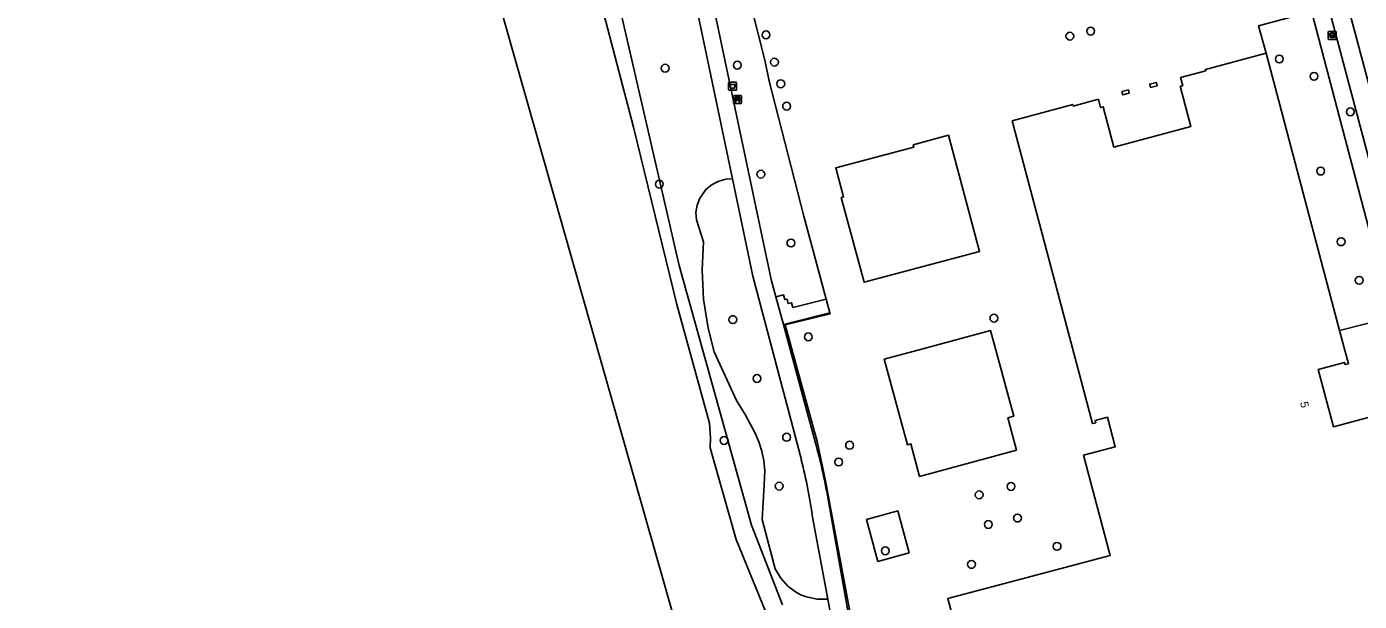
# Model space of a CAD drawing. Extents: x 159053 to 160042, y 380449 to 381423.
# Drawn here: x 159129.9 to 159296.4, y 380611.7 to 380683.5 of the extents above; entities that cross this region are included whole.
import ezdxf

# ---------------------------------------------------------------- set-up
doc = ezdxf.new("R2010")
doc.units = 0
for name, color, linetype in [('IMGEO_Afvalbak', 7, 'Continuous'), ('IMGEO_Bank', 7, 'Continuous'), ('IMGEO_Boom', 7, 'Continuous'), ('IMGEO_Erf', 7, 'Continuous'), ('IMGEO_Groenvoorziening', 7, 'Continuous'), ('IMGEO_Hek', 7, 'Continuous'), ('IMGEO_Oever', 7, 'Continuous'), ('IMGEO_Pand', 7, 'Continuous'), ('IMGEO_Pand_nummerreeks', 7, 'Continuous'), ('IMGEO_Rioolput', 7, 'Continuous'), ('IMGEO_Voetpad_halfverhard', 7, 'Continuous'), ('IMGEO_Voetpad_open', 7, 'Continuous'), ('IMGEO_Waterloop', 7, 'Continuous')]:
    doc.layers.add(name, color=color, linetype=linetype)

msp = doc.modelspace()

# ---------------------------------------------------------------- linework, layer by layer
at = {"layer": 'IMGEO_Afvalbak'}
for p, q in [((159217.56, 380675.62), (159217.56, 380676.42)), ((159217.56, 380676.42), (159217.56, 380675.62)), ((159217.66, 380676.52), (159218.45, 380676.52)), ((159218.45, 380676.52), (159217.66, 380676.52)), ((159218.55, 380676.42), (159218.55, 380675.62)), ((159218.55, 380675.62), (159218.55, 380676.42)), ((159218.45, 380675.52), (159217.66, 380675.52)), ((159217.66, 380675.52), (159218.45, 380675.52))]:
    msp.add_line(p, q, dxfattribs=at)
msp.add_lwpolyline([(159217.7, 380676.24), (159218.4, 380676.24), (159218.26, 380675.77), (159217.85, 380675.77), (159217.7, 380676.24)], dxfattribs=at)
for centre, start, end in [((159217.66, 380676.42), 90, 180), ((159217.66, 380676.42), 90, 180), ((159218.45, 380676.42), 0, 90), ((159218.45, 380676.42), 360, 90), ((159217.66, 380675.62), 180, 270), ((159217.66, 380675.62), 180, 270), ((159218.45, 380675.62), 270, 0), ((159218.45, 380675.62), 270, 0)]:
    msp.add_arc(centre, 0.1, start, end, dxfattribs=at)
at = {"layer": 'IMGEO_Bank'}
for p, q in [((159218.16, 380673.93), (159218.16, 380674.77)), ((159218.16, 380674.77), (159218.16, 380673.93)), ((159218.23, 380674.86), (159219.08, 380674.86)), ((159219.08, 380674.86), (159218.23, 380674.86)), ((159218.47, 380674.36), (159218.47, 380674.47)), ((159218.51, 380674.47), (159218.51, 380674.36)), ((159218.8, 380674.48), (159218.52, 380674.48)), ((159218.52, 380674.36), (159218.8, 380674.36)), ((159218.81, 380674.36), (159218.81, 380674.47)), ((159218.85, 380674.47), (159218.85, 380674.36)), ((159219.16, 380674.78), (159219.16, 380673.94)), ((159219.16, 380673.94), (159219.16, 380674.78)), ((159219.09, 380673.86), (159218.24, 380673.86)), ((159218.24, 380673.86), (159219.09, 380673.86)), ((159218.86, 380674.26), (159218.46, 380674.26))]:
    msp.add_line(p, q, dxfattribs=at)
for points in [[(159218.41, 380674.26), (159218.26, 380674.26), (159218.38, 380674.36), (159218.46, 380674.36)], [(159218.46, 380674.48), (159218.38, 380674.48), (159218.38, 380674.64), (159218.94, 380674.64), (159218.94, 380674.48), (159218.86, 380674.48)], [(159218.86, 380674.36), (159218.94, 380674.36), (159219.05, 380674.26), (159218.91, 380674.26)], [(159218.46, 380674.25), (159218.46, 380674.04), (159218.41, 380674.04), (159218.41, 380674.25)], [(159218.91, 380674.25), (159218.91, 380674.04), (159218.86, 380674.04), (159218.86, 380674.25)]]:
    msp.add_lwpolyline(points, dxfattribs=at)
for centre, radius, start, end in [((159218.24, 380674.78), 0.0779, 92.4484, 184.2845), ((159218.24, 380674.78), 0.0779, 92.4484, 184.2845), ((159218.46, 380674.47), 0.00671, 2.8957, 87.1043), ((159218.46, 380674.36), 0.00671, 272.8957, 357.1043), ((159218.52, 380674.47), 0.00671, 92.8957, 177.1043), ((159218.52, 380674.36), 0.00671, 182.8957, 267.1043), ((159218.8, 380674.47), 0.00671, 2.8957, 87.1043), ((159218.8, 380674.36), 0.00671, 272.8957, 357.1043), ((159218.86, 380674.47), 0.00671, 92.8957, 177.1043), ((159218.86, 380674.36), 0.00671, 182.8957, 267.1043), ((159219.08, 380674.78), 0.0779, 2.4484, 94.2845), ((159219.08, 380674.78), 0.0779, 2.4484, 94.2845), ((159218.24, 380673.94), 0.0779, 182.4484, 274.2845), ((159218.24, 380673.94), 0.0779, 182.4484, 274.2845), ((159218.41, 380674.25), 0.00671, 2.8957, 87.1043), ((159218.46, 380674.25), 0.00671, 92.8957, 177.1043), ((159218.86, 380674.25), 0.00671, 2.8957, 87.1043), ((159218.91, 380674.25), 0.00671, 92.8957, 177.1043), ((159219.08, 380673.94), 0.0779, 272.4484, 4.2845), ((159219.08, 380673.94), 0.0779, 272.4484, 4.2845)]:
    msp.add_arc(centre, radius, start, end, dxfattribs=at)
at = {"layer": 'IMGEO_Boom'}
for centre in [(159222.23, 380682.44), (159260.19, 380682.27), (159262.79, 380682.91), (159223.28, 380679.03), (159286.35, 380679.42), (159209.63, 380678.27), (159218.64, 380678.65), (159290.69, 380677.26), (159224.07, 380676.33), (159224.8, 380673.53), (159295.22, 380672.82), (159221.58, 380665.03), (159291.52, 380665.42), (159208.9, 380663.79), (159225.34, 380656.43), (159294.07, 380656.59), (159296.33, 380651.76), (159218.08, 380646.86), (159250.7, 380647.04), (159227.52, 380644.7), (159221.1, 380639.5), (159216.99, 380631.76), (159224.8, 380632.16), (159232.67, 380631.16), (159231.31, 380629.06), (159223.87, 380626.05), (159252.84, 380626.01), (159248.85, 380624.96), (159250, 380621.26), (159253.64, 380622.06), (159237.14, 380617.97), (159258.59, 380618.52), (159247.9, 380616.27)]:
    msp.add_circle(centre, 0.489, dxfattribs=at)
at = {"layer": 'IMGEO_Erf'}
for points in [[(159220.4, 380685.84), (159222.14, 380679.13), (159222.63, 380676.66), (159226.97, 380659.8), (159229.75, 380649.42), (159230.2, 380647.72), (159230.24, 380647.58), (159224.61, 380646.19), (159228.61, 380631.62), (159229.66, 380626.7), (159238.42, 380579.76)], [(159249.18, 380596.15), (159244.94, 380612), (159265.23, 380617.39), (159261.91, 380629.92), (159265.85, 380630.97), (159264.88, 380634.66), (159263.34, 380634.25), (159263.41, 380633.97), (159263.01, 380633.86), (159252.98, 380671.71), (159260.56, 380673.73), (159260.6, 380673.55), (159263.75, 380674.39), (159264.03, 380673.36), (159264.35, 380673.45), (159265.68, 380668.42), (159275.31, 380670.98), (159273.97, 380676.01), (159274.29, 380676.09), (159274.02, 380677.12), (159277.17, 380677.95), (159277.12, 380678.13), (159284.7, 380680.14), (159283.77, 380683.58)]]:
    msp.add_lwpolyline(points, dxfattribs=at)
for points in [[(159270.17, 380676.28), (159271, 380676.49), (159271.1, 380676.09), (159270.27, 380675.88)], [(159266.79, 380674.95), (159266.68, 380675.35), (159267.51, 380675.57), (159267.61, 380675.16)], [(159234.47, 380651.54), (159231.62, 380662.1), (159231.91, 380662.18), (159230.94, 380665.82), (159240.7, 380668.42), (159240.62, 380668.71), (159245.03, 380669.89), (159248.9, 380655.39)], [(159241.42, 380627.27), (159240.32, 380631.32), (159239.89, 380631.2), (159237, 380641.91), (159241.83, 380643.21), (159250.28, 380645.49), (159253.17, 380634.78), (159252.45, 380634.59), (159253.54, 380630.54)], [(159236.21, 380616.64), (159234.79, 380621.9), (159238.71, 380622.96), (159240.12, 380617.7)]]:
    msp.add_lwpolyline(points, close=True, dxfattribs=at)
at = {"layer": 'IMGEO_Groenvoorziening'}
for points in [[(159220.4, 380685.84), (159216.54, 380700.75), (159213.69, 380697.64), (159215.67, 380686.04), (159222.89, 380651.85), (159223.47, 380649.71), (159224.4, 380649.95), (159224.56, 380649.37), (159224.85, 380649.42), (159225, 380648.86), (159225.41, 380648.97), (159225.58, 380648.37), (159229.75, 380649.42), (159226.97, 380659.8), (159222.63, 380676.66), (159222.14, 380679.13)], [(159302.47, 380687.14), (159302.37, 380687.5), (159295.04, 380685.59), (159304.96, 380648.52), (159306.47, 380648.91), (159306.69, 380648.1), (159311.54, 380649.35), (159311.31, 380650.14), (159312.35, 380650.41), (159306.33, 380673)], [(159290.56, 380684.76), (159292.66, 380685.3), (159292.46, 380685.91), (159283.77, 380683.58), (159284.7, 380680.14), (159293.89, 380645.49), (159300.46, 380647.17)], [(159292.74, 380684.99), (159292.66, 380685.3), (159290.56, 380684.76), (159300.46, 380647.17), (159302.62, 380647.83)]]:
    msp.add_lwpolyline(points, close=True, dxfattribs=at)
for points in [[(159202.44, 380692.52), (159211.37, 380653.61), (159220.43, 380621.16), (159224.29, 380611.23)], [(159232.35, 380598.94), (159229.94, 380611.92), (159228.61, 380611.92), (159227.29, 380612.2), (159226.65, 380612.44), (159226.05, 380612.75), (159224.96, 380613.54), (159224.06, 380614.55), (159223.38, 380615.71), (159221.73, 380621.86), (159221.99, 380626.21), (159222.06, 380628.01), (159221.95, 380629.22), (159221.71, 380630.41), (159221.35, 380631.57), (159220.87, 380632.68), (159219.61, 380634.99), (159218.54, 380636.74), (159215.77, 380642.85), (159215, 380645.81), (159214.43, 380649.42), (159214.24, 380653.07), (159214.4, 380656.56), (159213.53, 380659.32), (159213.48, 380660.25), (159213.62, 380661.17), (159213.96, 380662.04), (159214.77, 380663.16), (159215.49, 380663.75), (159216.32, 380664.17), (159217.22, 380664.41), (159218.04, 380664.46), (159213.55, 380685.89)], [(159226.65, 380629.33), (159220.58, 380652.29), (159218.04, 380664.46), (159217.22, 380664.41), (159216.32, 380664.17), (159215.49, 380663.75), (159214.77, 380663.16), (159213.96, 380662.04), (159213.62, 380661.17), (159213.48, 380660.25), (159213.53, 380659.32), (159214.4, 380656.56), (159214.24, 380653.07), (159214.43, 380649.42), (159215, 380645.81), (159215.77, 380642.85), (159218.54, 380636.74), (159219.61, 380634.99), (159220.87, 380632.68), (159221.35, 380631.57), (159221.71, 380630.41), (159221.95, 380629.22), (159222.06, 380628.01), (159221.99, 380626.21), (159221.73, 380621.86), (159223.38, 380615.71), (159224.06, 380614.55), (159224.96, 380613.54), (159226.05, 380612.75), (159226.65, 380612.44), (159227.29, 380612.2), (159228.61, 380611.92), (159229.94, 380611.92), (159228.09, 380621.96)], [(159290.52, 380504.93), (159325.62, 380510.61), (159336.63, 380520.2), (159278.69, 380504.8), (159266.38, 380511.92), (159255.68, 380551.38), (159245.58, 380548.61), (159243.94, 380554.02), (159238.42, 380579.76), (159229.66, 380626.7), (159228.61, 380631.62), (159224.61, 380646.19), (159230.24, 380647.58), (159230.2, 380647.72), (159224.41, 380646.24), (159228.36, 380631.6)], [(159230.06, 380623.92), (159234.17, 380600.81), (159236.56, 380588.25), (159238.94, 380575.97), (159243.8, 380553.95), (159245.34, 380548.54), (159257.08, 380507.37)]]:
    msp.add_lwpolyline(points, dxfattribs=at)
for centre, radius, start, end in [((159162.63, 380613), 68.31, 9.1976, 15.7952), ((159157.26, 380611.96), 71.52, 8.0372, 14.0593)]:
    msp.add_arc(centre, radius, start, end, dxfattribs=at)
at = {"layer": 'IMGEO_Hek'}
for points in [[(159222.14, 380679.13), (159220.4, 380685.84)], [(159283.77, 380683.58), (159284.7, 380680.14)], [(159229.75, 380649.42), (159226.97, 380659.8), (159222.63, 380676.66), (159222.14, 380679.13)], [(159230.2, 380647.72), (159229.75, 380649.42)], [(159245.58, 380548.61), (159243.94, 380554.02), (159238.42, 380579.76), (159229.66, 380626.7), (159228.61, 380631.62), (159224.61, 380646.19), (159230.24, 380647.58), (159230.2, 380647.72)]]:
    msp.add_lwpolyline(points, dxfattribs=at)
at = {"layer": 'IMGEO_Oever'}
msp.add_lwpolyline([(159224.29, 380611.23), (159220.43, 380621.16), (159211.37, 380653.61), (159202.44, 380692.52), (159202.23, 380693.43), (159201.18, 380698.34), (159199.71, 380704.64), (159196.52, 380716.01), (159196.16, 380716.03), (159196.14, 380715.63), (159193.97, 380715.78), (159199.27, 380695.45), (159205.69, 380670.89), (159211.09, 380648.75), (159215.17, 380633.92), (159215.29, 380632.07), (159215.26, 380630.84), (159218.48, 380619.4), (159226.76, 380599.19)], dxfattribs=at)
at = {"layer": 'IMGEO_Pand'}
msp.add_lwpolyline([(159300.72, 380635.49), (159293.12, 380633.47), (159291.22, 380640.64), (159294.51, 380641.51), (159294.58, 380641.23), (159294.99, 380641.34), (159293.89, 380645.49), (159284.7, 380680.14), (159277.12, 380678.13), (159277.17, 380677.95), (159274.02, 380677.12), (159274.29, 380676.09), (159273.97, 380676.01), (159275.31, 380670.98), (159265.68, 380668.42), (159264.35, 380673.45), (159264.03, 380673.36), (159263.75, 380674.39), (159260.6, 380673.55), (159260.56, 380673.73), (159252.98, 380671.71), (159263.01, 380633.86), (159263.41, 380633.97), (159263.34, 380634.25), (159264.88, 380634.66), (159265.85, 380630.97), (159261.91, 380629.92), (159265.23, 380617.39), (159244.94, 380612), (159249.18, 380596.15)], dxfattribs=at)
for points in [[(159271, 380676.49), (159270.17, 380676.28), (159270.27, 380675.88), (159271.1, 380676.09)], [(159267.51, 380675.57), (159266.68, 380675.35), (159266.79, 380674.95), (159267.61, 380675.16)], [(159245.03, 380669.89), (159240.62, 380668.71), (159240.7, 380668.42), (159230.94, 380665.82), (159231.91, 380662.18), (159231.62, 380662.1), (159234.47, 380651.54), (159248.9, 380655.39)], [(159250.28, 380645.49), (159241.83, 380643.21), (159237, 380641.91), (159239.89, 380631.2), (159240.32, 380631.32), (159241.42, 380627.27), (159253.54, 380630.54), (159252.45, 380634.59), (159253.17, 380634.78)], [(159234.79, 380621.9), (159236.21, 380616.64), (159240.12, 380617.7), (159238.71, 380622.96)]]:
    msp.add_lwpolyline(points, close=True, dxfattribs=at)
at = {"layer": 'IMGEO_Rioolput'}
for p, q in [((159292.46, 380681.94), (159292.46, 380682.79)), ((159292.53, 380682.87), (159293.38, 380682.87)), ((159293.46, 380682.79), (159293.46, 380681.94)), ((159293.38, 380681.87), (159292.53, 380681.87)), ((159292.71, 380682.36), (159292.71, 380682.37)), ((159293.15, 380682.32), (159292.75, 380682.32)), ((159292.76, 380682.41), (159293.16, 380682.41)), ((159292.94, 380682.65), (159292.97, 380682.65)), ((159292.97, 380682.09), (159292.94, 380682.09)), ((159293.2, 380682.37), (159293.2, 380682.36))]:
    msp.add_line(p, q, dxfattribs=at)
for points in [[(159292.46, 380681.94), (159292.46, 380682.79)], [(159292.53, 380682.87), (159293.38, 380682.87)], [(159293.46, 380682.79), (159293.46, 380681.94)], [(159293.38, 380681.87), (159292.53, 380681.87)]]:
    msp.add_lwpolyline(points, dxfattribs=at)
for centre, radius, start, end in [((159292.53, 380682.79), 0.0765, 91.552, 178.448), ((159292.53, 380682.79), 0.0765, 91.552, 178.448), ((159293.38, 380682.79), 0.0765, 1.552, 88.448), ((159293.38, 380682.79), 0.0765, 1.552, 88.448), ((159292.53, 380681.94), 0.0765, 181.552, 268.448), ((159292.53, 380681.94), 0.0765, 181.552, 268.448), ((159292.76, 380682.37), 0.0403, 85.8775, 175.7526), ((159292.75, 380682.36), 0.0366, 178.938, 274.7102), ((159293.16, 380682.37), 0.043, 264.8664, 352.4533), ((159293.16, 380682.37), 0.0386, 1.7309, 96.639), ((159293.38, 380681.94), 0.0765, 271.552, 358.448), ((159293.38, 380681.94), 0.0765, 271.552, 358.448)]:
    msp.add_arc(centre, radius, start, end, dxfattribs=at)
for centre, major_axis, ratio, start_param, end_param in [((159292.94, 380682.37), (-0.387, 0.002), 0.722429, 4.712389, 7.853982), ((159292.97, 380682.37), (-0.39, 0.002), 0.717154, 1.570796, 4.712389)]:
    msp.add_ellipse(centre, major_axis=major_axis, ratio=ratio, start_param=start_param, end_param=end_param, dxfattribs=at)
at = {"layer": 'IMGEO_Voetpad_halfverhard'}
for points in [[(159228.36, 380631.6), (159224.41, 380646.24), (159223.47, 380649.71), (159222.89, 380651.85), (159215.67, 380686.04), (159213.69, 380697.64), (159212.61, 380703.97), (159212.55, 380705.32), (159212.2, 380713), (159213.82, 380716.77), (159207.93, 380716.31), (159209.68, 380713.47), (159210.14, 380712.73), (159210.56, 380703.74), (159213.55, 380685.89), (159218.04, 380664.46), (159220.58, 380652.29), (159226.65, 380629.33)], [(159228.09, 380621.96), (159229.94, 380611.92), (159232.35, 380598.94), (159234.68, 380586.46), (159237.02, 380574.13), (159241.2, 380554.83), (159241.23, 380554.68), (159244.15, 380544.57), (159250.51, 380522.54), (159254.92, 380507.26), (159257.08, 380507.37), (159245.34, 380548.54), (159243.8, 380553.95), (159238.94, 380575.97), (159236.56, 380588.25), (159234.17, 380600.81), (159230.06, 380623.92)]]:
    msp.add_lwpolyline(points, dxfattribs=at)
for centre, radius, start, end in [((159162.63, 380613), 68.31, 9.1976, 15.7952), ((159157.26, 380611.96), 71.52, 8.0372, 14.0593)]:
    msp.add_arc(centre, radius, start, end, dxfattribs=at)
at = {"layer": 'IMGEO_Voetpad_open'}
for points in [[(159295.04, 380685.59), (159292.74, 380684.99), (159302.62, 380647.83), (159304.96, 380648.52)], [(159230.2, 380647.72), (159229.75, 380649.42), (159225.58, 380648.37), (159225.41, 380648.97), (159225, 380648.86), (159224.85, 380649.42), (159224.56, 380649.37), (159224.4, 380649.95), (159223.47, 380649.71), (159224.41, 380646.24)]]:
    msp.add_lwpolyline(points, close=True, dxfattribs=at)
msp.add_lwpolyline([(159300.46, 380647.17), (159293.89, 380645.49), (159294.99, 380641.34), (159294.58, 380641.23), (159294.51, 380641.51), (159291.22, 380640.64), (159293.12, 380633.47), (159300.72, 380635.49)], dxfattribs=at)
at = {"layer": 'IMGEO_Waterloop'}
for points in [[(159129.86, 380897.41), (159160.37, 380787.59), (159169.61, 380754.3), (159170.25, 380752.07), (159235.61, 380522.02)], [(159226.76, 380599.19), (159218.48, 380619.4), (159215.26, 380630.84), (159215.29, 380632.07), (159215.17, 380633.92), (159211.09, 380648.75), (159205.69, 380670.89), (159199.27, 380695.45), (159193.97, 380715.78), (159191.73, 380715.94)]]:
    msp.add_lwpolyline(points, dxfattribs=at)

# ---------------------------------------------------------------- texts
at = {"layer": 'IMGEO_Pand_nummerreeks'}
msp.add_text('5', height=1, rotation=284.8566, dxfattribs=at).set_placement((159288.93, 380636.47))

doc.saveas('drawing.dxf')
